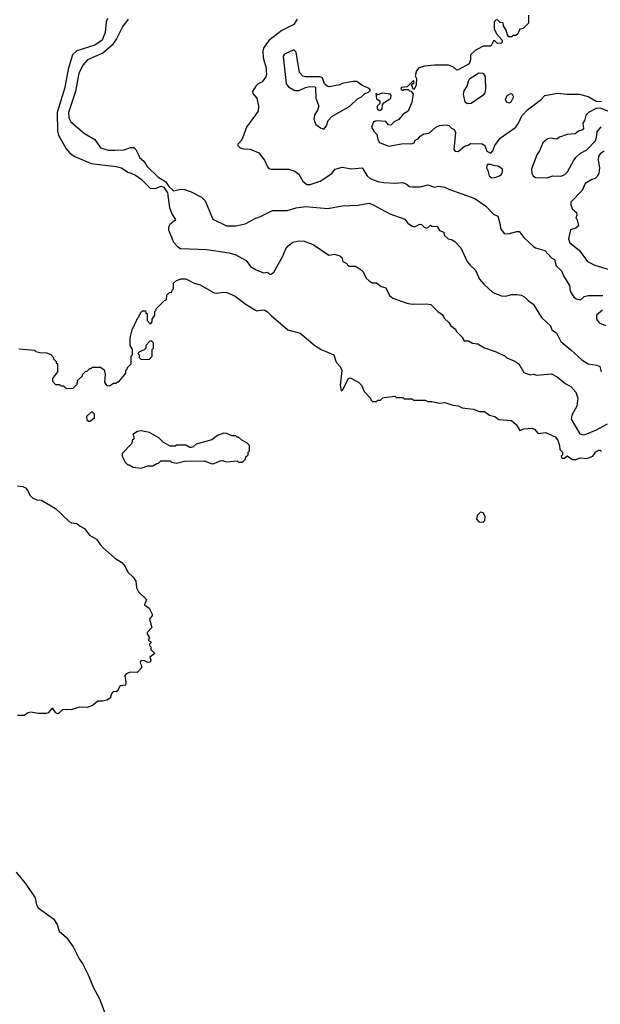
# Model space of a CAD drawing. Extents: x 2210602 to 2357277, y 510288 to 673808.
# Tile 272 of 464: x 2339192 to 2343607, y 554519 to 562001. Entities that reach past the tile are written whole.
import ezdxf

# ---------------------------------------------------------------- set-up
doc = ezdxf.new("R2010")
doc.units = 0

msp = doc.modelspace()

# ---------------------------------------------------------------- linework, layer by layer
at = {"layer": '0CON05XD'}
for points in [[(2339860.2, 562009.8), (2339850, 561985), (2339842.5, 561905), (2339818.1, 561845), (2339761.9, 561808.1), (2339625, 561763.5), (2339593.5, 561735), (2339561.5, 561625), (2339534.4, 561485), (2339476.7, 561295), (2339478, 561155), (2339487.5, 561125), (2339545, 561020), (2339576.2, 560985), (2339611.7, 560961.7), (2339735, 560908.1), (2339925, 560885.6), (2339965, 560874.3), (2340013.6, 560843.6), (2340064.4, 560824.4), (2340112.6, 560792.6), (2340185, 560720), (2340225, 560719.1), (2340265, 560735.9), (2340285, 560730.3), (2340316.3, 560685), (2340332, 560572), (2340351.6, 560521.6), (2340376, 560484), (2340372.5, 560475), (2340333.8, 560446.2), (2340324.5, 560425), (2340323.8, 560403.8), (2340361.7, 560311.7), (2340393.3, 560275), (2340415, 560263.8), (2340615, 560254.2), (2340785, 560230), (2340835, 560213.3), (2340915, 560172.5), (2340947, 560127), (2340989.3, 560099.3), (2341045, 560077.5), (2341075, 560082.5), (2341095, 560067.5), (2341105, 560067.5), (2341125, 560082.5), (2341190.7, 560199.3), (2341215, 560260), (2341230.7, 560279.3), (2341268.3, 560311.7), (2341315, 560320), (2341355, 560317.5), (2341423.6, 560293.6), (2341543, 560213), (2341585, 560220), (2341627, 560207), (2341640, 560195), (2341650, 560165), (2341675, 560150), (2341695, 560127.5), (2341745, 560127.5), (2341779.3, 560109.3), (2341802.5, 560085), (2341826.4, 560036.4), (2341848, 560018), (2341870.7, 560000.7), (2341905, 560002.5), (2341940, 559975), (2341975, 559962.5), (2342002.5, 559905), (2342030, 559885), (2342136.4, 559846.4), (2342175, 559840), (2342285, 559842.5), (2342317, 559837), (2342370, 559785), (2342405, 559760), (2342420.7, 559730.7), (2342455, 559700), (2342470, 559675), (2342505, 559650), (2342510, 559635), (2342560, 559585), (2342560, 559575), (2342571.7, 559561.7), (2342605, 559560), (2342635, 559542.5), (2342675, 559537.5), (2342725, 559507.5), (2342815, 559477.5), (2342883.6, 559443.6), (2342895, 559432.5), (2342956.1, 559406.1), (2342987.5, 559385), (2343025, 559320), (2343073.6, 559303.6), (2343095, 559306.7), (2343125, 559300), (2343235, 559310), (2343278.3, 559288.3), (2343345, 559233.8), (2343383.3, 559215), (2343421.2, 559171.2), (2343436, 559125), (2343427.1, 559065), (2343390, 558995), (2343386, 558965), (2343450, 558855), (2343473.6, 558846.4), (2343490.8, 558849.2), (2343576.7, 558885), (2343660.7, 558929.3)], [(2340015.7, 562004.3), (2339973.4, 561946.6), (2339928.9, 561855), (2339895, 561807.1), (2339825, 561747.1), (2339706.2, 561695), (2339675, 561658), (2339642.7, 561595), (2339616.2, 561455), (2339563.6, 561295), (2339566.4, 561255), (2339581.1, 561225), (2339685.8, 561135.8), (2339761.9, 561091.9), (2339805, 561028), (2339865, 561010.8), (2339915, 561008.6), (2339985, 561012.5), (2340035, 561031.2), (2340059.3, 561029.3), (2340076.1, 561016.1), (2340094.2, 560974.2), (2340103.8, 560955), (2340136, 560925), (2340160, 560885), (2340244, 560805), (2340301.4, 560771.4), (2340325, 560734.5), (2340355, 560706), (2340365, 560701.2), (2340415, 560713.3), (2340445, 560711.2), (2340495, 560693.3), (2340575, 560652.5), (2340602.5, 560625), (2340660, 560485), (2340765, 560435.8), (2340835, 560434.2), (2340905, 560450), (2340986.1, 560493.9), (2341017.7, 560502.3), (2341115, 560552), (2341225, 560550.6), (2341295, 560570.8), (2341365, 560580.8), (2341535, 560566.2), (2341645, 560586.2), (2341765, 560591.2), (2341846.1, 560606.1), (2341875, 560596.7), (2342006.4, 560526.4), (2342120, 560485), (2342142.5, 560455), (2342175, 560432.5), (2342195, 560427.5), (2342235, 560447.5), (2342246.1, 560446.1), (2342267.5, 560425), (2342285, 560417.5), (2342298.3, 560421.7), (2342315, 560440), (2342325, 560432.5), (2342365, 560430), (2342385, 560400), (2342416.4, 560386.4), (2342420, 560365), (2342450, 560335), (2342475, 560330), (2342500, 560315), (2342546.4, 560266.4), (2342594.2, 560164.2), (2342616.1, 560136.1), (2342658.8, 560098.8), (2342688.8, 560028.8), (2342721.7, 559991.7), (2342789.5, 559929.5), (2342855, 559903.3), (2342885, 559900), (2342935, 559912.5), (2342975, 559912.5), (2343005, 559907.5), (2343033, 559893), (2343057, 559867), (2343095, 559840), (2343162.5, 559735), (2343227.5, 559675), (2343237.5, 559645), (2343273, 559623), (2343306.1, 559556.1), (2343381.4, 559491.4), (2343467, 559417), (2343515, 559386), (2343580, 559375), (2343602.5, 559365), (2343614.3, 559324.3)], [(2341302.5, 562005), (2341275.9, 561964.1), (2341185, 561918.8), (2341085, 561843.3), (2341046.2, 561785), (2341040, 561765), (2341042.5, 561715), (2341053, 561677), (2341063.3, 561645), (2341068.8, 561585), (2341063.9, 561566.1), (2341035, 561530), (2341005, 561513.3), (2340986.7, 561495), (2340962.5, 561455), (2340965, 561440), (2340996, 561405), (2341008.1, 561345), (2341004, 561305), (2340916.7, 561185), (2340885, 561100), (2340873, 561077), (2340850, 561055), (2340850, 561045), (2340868.3, 561028.3), (2340895, 561020), (2340945, 561016.2), (2341009.1, 560989.1), (2341053.8, 560935), (2341075, 560882.5), (2341085, 560871.2), (2341105, 560866.2), (2341235, 560866.2), (2341285, 560851.2), (2341315, 560826.7), (2341345, 560773.3), (2341375, 560750), (2341401.2, 560748.8), (2341475.6, 560774.4), (2341565, 560833.3), (2341590, 560865), (2341645, 560881.2), (2341715, 560868.8), (2341795, 560876.2), (2341833.8, 560815), (2341856.7, 560795), (2341915, 560772.9), (2341960, 560765), (2342045, 560760), (2342105, 560763.8), (2342132.3, 560752.3), (2342155, 560733.8), (2342175, 560730), (2342237.7, 560732.3), (2342295, 560746.2), (2342345, 560728.8), (2342375, 560735.8), (2342425, 560729.2), (2342455, 560712.5), (2342652, 560642), (2342735.5, 560585.5), (2342794.2, 560524.2), (2342827.7, 560507.7), (2342846.2, 560445), (2342848.8, 560415), (2342875, 560377.5), (2342905, 560373.8), (2342973, 560393), (2342990.7, 560390.7), (2343026.1, 560346.1), (2343095, 560280), (2343115, 560266.7), (2343185, 560247.5), (2343235, 560192.5), (2343259.3, 560179.3), (2343271.7, 560131.7), (2343312.5, 560092.5), (2343327.5, 560055), (2343371.7, 559981.7), (2343378.3, 559938.3), (2343405, 559893.3), (2343425, 559880), (2343455, 559873.3), (2343485, 559896.7), (2343514.2, 559905.8), (2343626.1, 559906.1)], [(2343060, 562035), (2343060, 561975), (2343020, 561935), (2342995, 561930), (2342980, 561895), (2342965, 561880), (2342945, 561880), (2342935, 561870), (2342911.7, 561871.7), (2342900, 561885), (2342891.7, 561921.7), (2342870, 561955), (2342868.3, 561978.3), (2342845, 561980), (2342827, 561997), (2342815, 562000), (2342800, 561985), (2342800.7, 561930.7), (2342817.5, 561895), (2342860, 561845), (2342858.3, 561821.7), (2342825, 561820), (2342805, 561840), (2342795, 561840), (2342775, 561800), (2342715, 561800), (2342655, 561767.5), (2342620, 561735), (2342620, 561695), (2342610, 561665), (2342525, 561620), (2342515, 561617.5), (2342491.2, 561641.2), (2342455, 561656.7), (2342345, 561656), (2342271.7, 561648.3), (2342227.5, 561635), (2342208.3, 561611.7), (2342200, 561575), (2342210, 561555), (2342207.5, 561505), (2342200, 561485), (2342185, 561470), (2342170, 561505), (2342190, 561525), (2342185, 561540), (2342138.3, 561491.7), (2342092.5, 561485), (2342090, 561475), (2342103, 561463), (2342115, 561470), (2342145, 561470), (2342155, 561460), (2342168.3, 561458.3), (2342182.5, 561435), (2342173.3, 561375), (2342146.7, 561305), (2342107, 561283), (2342075, 561242.5), (2342040, 561225), (2342015, 561200), (2341995, 561202.5), (2341975, 561227.5), (2341905, 561232.5), (2341882.5, 561225), (2341867.5, 561185), (2341883.3, 561155), (2341907.7, 561127.7), (2341915, 561090), (2341927, 561067), (2341995, 561041.2), (2342095, 561058), (2342179.3, 561060.7), (2342190, 561065), (2342200, 561085), (2342225, 561097.5), (2342237.5, 561115), (2342265, 561133.3), (2342305, 561140), (2342355, 561183.8), (2342385, 561197.5), (2342435, 561202.5), (2342455, 561197.5), (2342475, 561177.5), (2342495, 561167.5), (2342506.7, 561145), (2342492.5, 561015), (2342501.7, 561001.7), (2342525, 561000), (2342575, 561040), (2342601.7, 561048.3), (2342618.3, 561061.7), (2342707, 561057), (2342727.5, 561045), (2342743.3, 561003.3), (2342775, 560987.5), (2342790, 561005), (2342803.3, 561045), (2342845, 561100), (2342965, 561183.8), (2342985.7, 561214.3), (2343009.3, 561270.7), (2343053.5, 561316.5), (2343155.6, 561394.4), (2343185.8, 561424.2), (2343283.9, 561443.9), (2343355, 561435.8), (2343445, 561436), (2343515, 561418), (2343575, 561381.2), (2343615, 561378.8)], [(2341505, 561170), (2341523.8, 561195), (2341536.7, 561235), (2341565, 561266.7), (2341702.5, 561345), (2341760.7, 561399.3), (2341790, 561415), (2341815, 561440), (2341845, 561450), (2341860, 561465), (2341848.3, 561478.3), (2341795, 561500), (2341755, 561532.5), (2341725, 561532.5), (2341645, 561517.5), (2341625, 561507.5), (2341545, 561490), (2341530, 561495), (2341510, 561515), (2341495, 561560), (2341475, 561567.5), (2341365, 561566.2), (2341345, 561573.3), (2341319.5, 561599.5), (2341293.3, 561755), (2341275, 561773.3), (2341205, 561738.8), (2341194, 561725), (2341219.2, 561515), (2341235, 561491.2), (2341285, 561463.8), (2341316.1, 561463.9), (2341365, 561486.7), (2341395, 561492.5), (2341435, 561490), (2341440, 561485), (2341442.5, 561405), (2341467.5, 561345), (2341456.7, 561313.3), (2341432.5, 561275), (2341427.5, 561245), (2341442.5, 561205), (2341479.5, 561179.5), (2341505, 561170)], [(2342595, 561361.9), (2342580, 561375), (2342565.9, 561434.1), (2342570.5, 561459.5), (2342593.6, 561496.4), (2342604, 561535), (2342615.7, 561554.3), (2342682, 561598), (2342713.9, 561593.9), (2342727.5, 561577.5), (2342730.5, 561560.5), (2342732.9, 561475), (2342728, 561445), (2342713.8, 561425), (2342625, 561364.2), (2342595, 561361.9)], [(2341935, 561312.5), (2341947.5, 561325), (2341950, 561355), (2341960.7, 561369.3), (2342013.3, 561405), (2342017.5, 561425), (2342010, 561435), (2341947, 561443), (2341915, 561430), (2341900, 561440), (2341905, 561400), (2341930, 561385), (2341930, 561365), (2341910, 561345), (2341910, 561325), (2341923.3, 561313.3), (2341935, 561312.5)], [(2342915, 561367.5), (2342895, 561372.5), (2342886.7, 561395), (2342897.5, 561425), (2342925, 561440), (2342937.5, 561435), (2342947.5, 561415), (2342925, 561373.3), (2342915, 561367.5)], [(2343680, 561300), (2343605, 561330), (2343575, 561326.2), (2343517.5, 561295), (2343496.7, 561275), (2343486, 561234), (2343472.5, 561215), (2343477.5, 561175), (2343470, 561165), (2343440, 561155), (2343416.4, 561133.6), (2343355, 561128.8), (2343295, 561107.5), (2343275, 561092.5), (2343225, 561101.2), (2343205, 561096.7), (2343168.8, 561065), (2343144.3, 561005.7), (2343124, 560975), (2343083.8, 560865), (2343086.2, 560835), (2343096.7, 560815), (2343115, 560801.2), (2343200.7, 560799.3), (2343246.4, 560813.6), (2343307.7, 560812.3), (2343337.5, 560825), (2343356.7, 560845), (2343401.7, 560928.3), (2343424.1, 560955.9), (2343455, 560986.7), (2343505, 561012.5), (2343568.8, 561081.2), (2343578.8, 561105), (2343581.7, 561148.3), (2343613, 561187)], [(2343635, 561002.5), (2343605, 560982.5), (2343592.5, 560965), (2343590, 560935), (2343600, 560875), (2343596, 560835), (2343585, 560813.3), (2343566.7, 560795), (2343542, 560788), (2343492.3, 560757.7), (2343467.9, 560702.1), (2343383.3, 560615), (2343382.5, 560595), (2343392.5, 560565), (2343426.7, 560535), (2343427.5, 560515), (2343420, 560495), (2343427, 560487), (2343440, 560435), (2343421.7, 560418.3), (2343380, 560405), (2343363.8, 560335), (2343374.4, 560304.4), (2343445, 560250), (2343508.8, 560165), (2343565, 560136), (2343675, 560102.5)], [(2342780.7, 560800.7), (2342805, 560803.3), (2342840, 560815), (2342855, 560827.5), (2342863.3, 560845), (2342862.5, 560865), (2342829.3, 560889.3), (2342805, 560890), (2342771.7, 560901.7), (2342745, 560900), (2342740, 560875), (2342752.5, 560855), (2342762.5, 560815), (2342780.7, 560800.7)], [(2339450, 559435), (2339450, 559425), (2339470, 559405), (2339470, 559395), (2339480, 559385), (2339480, 559325), (2339440, 559275), (2339440, 559255), (2339465, 559230), (2339495, 559230), (2339505, 559220), (2339525, 559220), (2339545, 559200), (2339598.3, 559201.7), (2339628.3, 559231.7), (2339631.7, 559258.3), (2339670, 559295), (2339670, 559305), (2339695, 559330), (2339705, 559330), (2339725, 559350), (2339735, 559350), (2339745, 559360), (2339805, 559360), (2339835, 559340), (2339842.5, 559305), (2339837, 559247), (2339851.7, 559221.7), (2339875, 559220), (2339905, 559240), (2339925, 559240), (2339935, 559250), (2339945, 559250), (2340000, 559315), (2340000, 559335), (2340010, 559345), (2340011.7, 559358.3), (2340040, 559385), (2340040, 559445), (2340050, 559455), (2340050, 559495), (2340032.5, 559525), (2340032.5, 559585), (2340047.5, 559645), (2340090, 559735), (2340100, 559745), (2340100, 559755), (2340110, 559765), (2340110, 559775), (2340125, 559790), (2340148.3, 559788.3), (2340150, 559775), (2340160, 559765), (2340160, 559715), (2340181.7, 559691.7), (2340188.3, 559691.7), (2340200, 559705), (2340200, 559725), (2340220, 559755), (2340220, 559785), (2340230, 559795), (2340230, 559805), (2340291.7, 559868.3), (2340308.3, 559871.7), (2340311.7, 559908.3), (2340331.7, 559928.3), (2340348.3, 559931.7), (2340350, 559945), (2340360, 559955), (2340361.7, 559998.3), (2340385, 560020), (2340418.3, 560031.7), (2340455, 560032.5), (2340518.3, 559998.3), (2340565, 559987.5), (2340665, 559927.5), (2340685, 559922.5), (2340745, 559931.2), (2340767.3, 559927.3), (2340829.7, 559899.7), (2340915, 559836.7), (2340985, 559794.3), (2340995, 559790), (2341035, 559796.7), (2341055, 559793.3), (2341075, 559782.5), (2341103.9, 559753.9), (2341230, 559645), (2341325, 559620), (2341435, 559526.7), (2341483.9, 559493.9), (2341580, 559455), (2341598.3, 559398.3), (2341627.5, 559365), (2341640, 559335), (2341628.8, 559225), (2341635, 559180), (2341646.7, 559185), (2341692.5, 559275), (2341705, 559280), (2341767, 559247), (2341790, 559225), (2341810, 559175), (2341860, 559125), (2341861.7, 559111.7), (2341875, 559100), (2341905, 559100), (2341915, 559110), (2341935, 559110), (2341953, 559127), (2341965, 559130), (2342045, 559140), (2342055, 559130), (2342105, 559130), (2342115, 559120), (2342175, 559120), (2342185, 559110), (2342275, 559110), (2342295, 559100), (2342325, 559100), (2342385, 559087.5), (2342425, 559092.5), (2342485, 559072.5), (2342525, 559067.5), (2342555, 559052.5), (2342643, 559043), (2342685, 559023.3), (2342725, 559023.3), (2342765, 558996.7), (2342805, 558986.2), (2342835, 558963.3), (2342932.5, 558955), (2342966.7, 558925), (2342995, 558880), (2343025, 558892.5), (2343085, 558896.7), (2343105, 558890), (2343135, 558857.5), (2343190, 558865), (2343262.3, 558832.3), (2343283.3, 558805), (2343297.5, 558765), (2343300, 558735), (2343320, 558715), (2343320, 558695), (2343310, 558685), (2343315, 558670), (2343335, 558670), (2343355, 558687.5), (2343395, 558660), (2343421.7, 558658.3), (2343457, 558673), (2343505, 558667.5), (2343550, 558685), (2343573.6, 558716.4), (2343595, 558730), (2343605, 558730), (2343615, 558720)], [(2343622.5, 559795), (2343576.7, 559755), (2343576.7, 559725), (2343597, 559697), (2343645, 559676.7)], [(2339185, 559500), (2339305, 559490), (2339315, 559480), (2339345, 559472.5), (2339395, 559470), (2339428.3, 559458.3), (2339450, 559435)], [(2340175, 559420), (2340200, 559445), (2340200, 559495), (2340210, 559505), (2340210, 559545), (2340195, 559560), (2340181.7, 559558.3), (2340150, 559525), (2340150, 559505), (2340138.3, 559491.7), (2340101.7, 559478.3), (2340090, 559465), (2340100, 559455), (2340100, 559435), (2340111.7, 559421.7), (2340175, 559420)], [(2339725, 558950), (2339760, 558975), (2339760, 559005), (2339745, 559020), (2339735, 559020), (2339700, 558985), (2339701.7, 558961.7), (2339715, 558950), (2339725, 558950)], [(2340115, 558592.5), (2340165, 558610), (2340205, 558610), (2340235, 558630), (2340248.3, 558631.7), (2340265, 558650), (2340335, 558650), (2340345, 558640), (2340385, 558632.5), (2340445, 558647.5), (2340595, 558650), (2340655, 558627.5), (2340671.7, 558628.3), (2340715, 558650), (2340735, 558652.5), (2340765, 558642.5), (2340845, 558650), (2340855, 558640), (2340885, 558640), (2340908.3, 558661.7), (2340911.7, 558678.3), (2340930, 558695), (2340930, 558715), (2340940, 558725), (2340940, 558765), (2340920, 558785), (2340880, 558805), (2340855, 558830), (2340845, 558830), (2340835, 558840), (2340805, 558840), (2340767, 558857), (2340745, 558860), (2340695, 558842.5), (2340651.7, 558808.3), (2340533, 558777), (2340510, 558755), (2340495, 558750), (2340485, 558750), (2340455, 558767.5), (2340385, 558767.5), (2340375, 558760), (2340335, 558760), (2340281.7, 558791.7), (2340250, 558825), (2340180, 558865), (2340115, 558876.7), (2340088.3, 558871.7), (2340051.7, 558848.3), (2340060, 558835), (2340060, 558815), (2340050, 558805), (2340041.7, 558778.3), (2339970, 558705), (2339970, 558685), (2339995, 558640), (2340015, 558620), (2340025, 558620), (2340055, 558600), (2340115, 558592.5)], [(2339175, 558459.2), (2339215, 558454), (2339236, 558445), (2339252, 558425), (2339267.9, 558387.9), (2339288.3, 558368.3), (2339323.2, 558353.2), (2339358.8, 558351.2), (2339465, 558288), (2339568.1, 558188.1), (2339585, 558179.2), (2339625, 558173.3), (2339651.7, 558151.7), (2339685, 558136.2), (2339723.3, 558083.3), (2339776.2, 558055), (2339802.7, 558012.7), (2339826.9, 557986.9), (2339912.5, 557912.5), (2339967.2, 557877.2), (2339994, 557845), (2340014.4, 557804.4), (2340055, 557766), (2340074, 557735), (2340080, 557685), (2340094.2, 557654.2), (2340156.7, 557595), (2340140, 557555), (2340175, 557530), (2340200, 557485), (2340200, 557475), (2340180, 557445), (2340196.1, 557383.9), (2340160, 557345), (2340160, 557335), (2340180, 557305), (2340170, 557295), (2340170, 557285), (2340190, 557275), (2340190, 557265), (2340180, 557255), (2340180, 557245), (2340190, 557235), (2340190, 557215), (2340220, 557185), (2340182.5, 557157.5), (2340190, 557135), (2340185, 557120), (2340165, 557117.5), (2340135, 557132.5), (2340111.7, 557128.3), (2340107.5, 557115), (2340117.5, 557095), (2340117.5, 557075), (2340085, 557040), (2340035, 557043.3), (2340001.7, 557031.7), (2339990, 557015), (2340000, 556965), (2339997.5, 556945), (2339955, 556940), (2339935, 556902.5), (2339925, 556893.3), (2339903.6, 556896.4), (2339890.5, 556879.5), (2339878.8, 556845), (2339855, 556830.8), (2339825, 556822), (2339785, 556822.5), (2339745, 556791.2), (2339705, 556776), (2339643.9, 556776.1), (2339582.7, 556757.3), (2339519.4, 556760.6), (2339485, 556726.9), (2339465.8, 556735), (2339445, 556766.7), (2339435, 556767.5), (2339408.8, 556735), (2339395, 556729.4), (2339335, 556729.1), (2339275, 556739.1), (2339255, 556733.3), (2339225, 556713.2), (2339175, 556713.8)], [(2342715, 558182.9), (2342728.8, 558195), (2342732, 558225), (2342716.2, 558255), (2342695, 558259.4), (2342669.4, 558235), (2342665.8, 558205.8), (2342683.3, 558185), (2342715, 558182.9)], [(2339165, 555522.5), (2339240.5, 555430.5), (2339310.5, 555329.5), (2339319.6, 555275), (2339331.9, 555251.9), (2339449.4, 555169.4), (2339476.6, 555126.6), (2339491.9, 555075), (2339547.4, 555027.4), (2339597.1, 554955), (2339643.1, 554865), (2339669.8, 554829.8), (2339713, 554743), (2339752, 554645), (2339799.8, 554559.8), (2339863.8, 554385)]]:
    msp.add_lwpolyline(points, dxfattribs=at)

doc.saveas('drawing.dxf')
